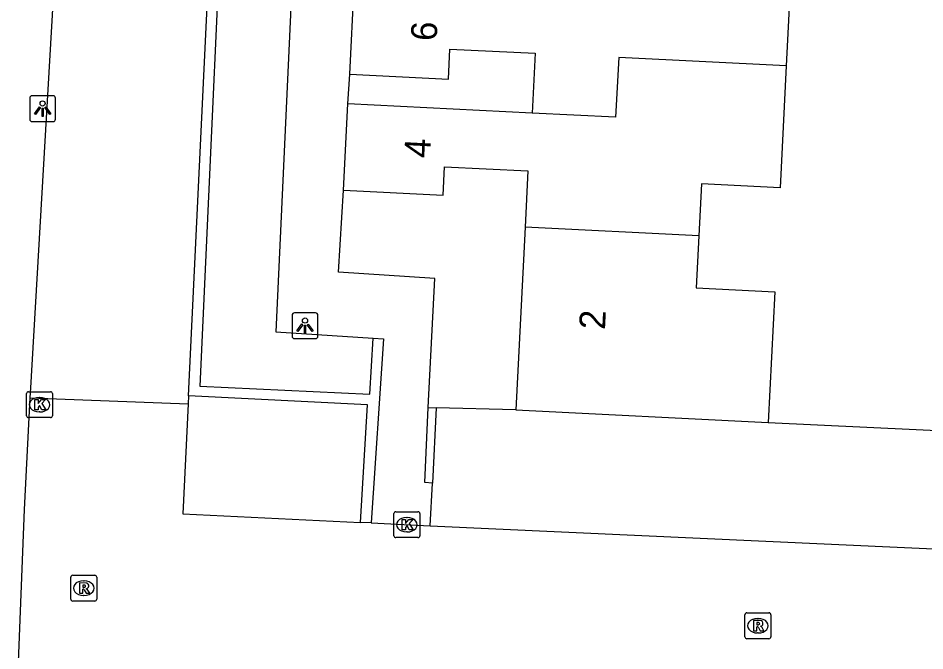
# Model space of a CAD drawing. Extents: x 162990 to 165007, y 383433 to 384336.
# Drawn here: x 164618.63 to 164653.64, y 383750.25 to 383774.68 of the extents above; entities that cross this region are included whole.
import ezdxf

# ---------------------------------------------------------------- set-up
doc = ezdxf.new("R2010")
doc.units = 0
for name, color, linetype in [('IMGEO_Kolk', 7, 'Continuous'), ('IMGEO_Lichtpunt', 7, 'Continuous'), ('IMGEO_Muur', 7, 'Continuous'), ('IMGEO_Pand', 7, 'Continuous'), ('IMGEO_Pand_nummerreeks', 7, 'Continuous'), ('IMGEO_Parkeervlak_open', 7, 'Continuous'), ('IMGEO_Rijbaan_lokaal_open', 7, 'Continuous'), ('IMGEO_Rioolput', 7, 'Continuous'), ('IMGEO_Voetpad_open', 7, 'Continuous')]:
    doc.layers.add(name, color=color, linetype=linetype)

msp = doc.modelspace()

# ---------------------------------------------------------------- linework, layer by layer
at = {"layer": 'IMGEO_Kolk'}
for p, q in [((164618.953, 383759.332), (164618.953, 383760.184)), ((164619.028, 383760.258), (164619.88, 383760.258)), ((164619.954, 383760.184), (164619.954, 383759.332)), ((164619.441, 383760.038), (164619.466, 383760.038)), ((164619.464, 383759.478), (164619.439, 383759.478)), ((164619.88, 383759.258), (164619.028, 383759.258)), ((164633.14, 383754.699), (164633.14, 383755.551)), ((164633.215, 383755.625), (164634.067, 383755.625)), ((164634.141, 383755.551), (164634.141, 383754.699)), ((164633.628, 383755.405), (164633.653, 383755.405)), ((164633.651, 383754.845), (164633.626, 383754.845)), ((164634.067, 383754.625), (164633.215, 383754.625))]:
    msp.add_line(p, q, dxfattribs=at)
for points in [[(164618.953, 383759.332), (164618.953, 383760.184)], [(164619.028, 383760.258), (164619.88, 383760.258)], [(164619.954, 383760.184), (164619.954, 383759.332)], [(164619.274, 383759.958), (164619.397, 383759.958), (164619.397, 383759.807), (164619.527, 383759.958), (164619.691, 383759.958), (164619.545, 383759.807), (164619.698, 383759.558), (164619.546, 383759.558), (164619.461, 383759.722), (164619.397, 383759.655), (164619.397, 383759.558), (164619.274, 383759.558), (164619.274, 383759.958)], [(164619.88, 383759.258), (164619.028, 383759.258)], [(164633.14, 383754.699), (164633.14, 383755.551)], [(164633.215, 383755.625), (164634.067, 383755.625)], [(164634.141, 383755.551), (164634.141, 383754.699)], [(164633.461, 383755.325), (164633.584, 383755.325), (164633.584, 383755.174), (164633.714, 383755.325), (164633.878, 383755.325), (164633.732, 383755.174), (164633.885, 383754.925), (164633.733, 383754.925), (164633.648, 383755.089), (164633.584, 383755.022), (164633.584, 383754.925), (164633.461, 383754.925), (164633.461, 383755.325)], [(164634.067, 383754.625), (164633.215, 383754.625)]]:
    msp.add_lwpolyline(points, dxfattribs=at)
for centre, start, end in [((164619.03, 383760.182), 91.552, 178.448), ((164619.03, 383760.182), 91.552, 178.448), ((164619.878, 383760.182), 1.552, 88.448), ((164619.878, 383760.182), 1.552, 88.448), ((164619.03, 383759.334), 181.552, 268.448), ((164619.03, 383759.334), 181.552, 268.448), ((164619.878, 383759.334), 271.552, 358.448), ((164619.878, 383759.334), 271.552, 358.448), ((164633.217, 383755.549), 91.552, 178.448), ((164633.217, 383755.549), 91.552, 178.448), ((164634.065, 383755.549), 1.552, 88.448), ((164634.065, 383755.549), 1.552, 88.448), ((164633.217, 383754.701), 181.552, 268.448), ((164633.217, 383754.701), 181.552, 268.448), ((164634.065, 383754.701), 271.552, 358.448), ((164634.065, 383754.701), 271.552, 358.448)]:
    msp.add_arc(centre, 0.0765, start, end, dxfattribs=at)
for centre, major_axis, ratio, start_param, end_param in [((164619.44, 383759.758), (-0.387, 0.002), 0.722429, 4.712389, 7.853982), ((164619.465, 383759.758), (-0.39, 0.002), 0.717154, 1.570796, 4.712389), ((164633.627, 383755.125), (-0.387, 0.002), 0.722429, 4.712389, 7.853982), ((164633.652, 383755.125), (-0.39, 0.002), 0.717154, 1.570796, 4.712389)]:
    msp.add_ellipse(centre, major_axis=major_axis, ratio=ratio, start_param=start_param, end_param=end_param, dxfattribs=at)
at = {"layer": 'IMGEO_Lichtpunt'}
for p, q in [((164619.978, 383771.685), (164619.17, 383771.685)), ((164619.978, 383771.685), (164619.17, 383771.685)), ((164619.076, 383771.59), (164619.076, 383770.783)), ((164619.076, 383771.59), (164619.076, 383770.783)), ((164620.072, 383770.783), (164620.072, 383771.59)), ((164620.072, 383770.783), (164620.072, 383771.59)), ((164619.17, 383770.689), (164619.978, 383770.689)), ((164619.17, 383770.689), (164619.978, 383770.689)), ((164630.11, 383763.304), (164629.302, 383763.304)), ((164630.11, 383763.304), (164629.302, 383763.304)), ((164629.208, 383763.209), (164629.208, 383762.402)), ((164629.208, 383763.209), (164629.208, 383762.402)), ((164630.204, 383762.402), (164630.204, 383763.209)), ((164630.204, 383762.402), (164630.204, 383763.209)), ((164629.302, 383762.308), (164630.11, 383762.308)), ((164629.302, 383762.308), (164630.11, 383762.308))]:
    msp.add_line(p, q, dxfattribs=at)
for points in [[(164619.45, 383771.254), (164619.489, 383771.226), (164619.301, 383770.964), (164619.263, 383770.991), (164619.45, 383771.254)], [(164619.552, 383771.206), (164619.599, 383771.206), (164619.599, 383770.884), (164619.552, 383770.884), (164619.552, 383771.206)], [(164619.662, 383771.226), (164619.7, 383771.253), (164619.887, 383770.991), (164619.848, 383770.963), (164619.662, 383771.226)], [(164629.582, 383762.873), (164629.621, 383762.845), (164629.433, 383762.583), (164629.395, 383762.61), (164629.582, 383762.873)], [(164629.684, 383762.825), (164629.731, 383762.825), (164629.731, 383762.503), (164629.684, 383762.503), (164629.684, 383762.825)], [(164629.794, 383762.845), (164629.832, 383762.872), (164630.019, 383762.61), (164629.98, 383762.582), (164629.794, 383762.845)]]:
    msp.add_lwpolyline(points, dxfattribs=at)
for centre in [(164619.575, 383771.388), (164629.707, 383763.007)]:
    msp.add_circle(centre, 0.0994, dxfattribs=at)
for centre, start, end in [((164619.17, 383771.59), 90, 180), ((164619.17, 383771.59), 90, 180), ((164619.978, 383771.59), 0, 90), ((164619.978, 383771.59), 0, 90), ((164619.17, 383770.783), 180, 270), ((164619.17, 383770.783), 180, 270), ((164619.978, 383770.783), 270, 0), ((164619.978, 383770.783), 270, 360), ((164629.302, 383763.209), 90, 180), ((164629.302, 383763.209), 90, 180), ((164630.11, 383763.209), 0, 90), ((164630.11, 383763.209), 0, 90), ((164629.302, 383762.402), 180, 270), ((164629.302, 383762.402), 180, 270), ((164630.11, 383762.402), 270, 0), ((164630.11, 383762.402), 270, 360)]:
    msp.add_arc(centre, 0.0946, start, end, dxfattribs=at)
at = {"layer": 'IMGEO_Muur'}
for points in [[(164625.213, 383760.094), (164626.418, 383785.346)], [(164629.605, 383784.846), (164626.762, 383784.983), (164625.645, 383760.478), (164632.206, 383760.165), (164632.335, 383762.326)], [(164632.335, 383762.326), (164632.735, 383762.3), (164632.26, 383755.19)], [(164631.844, 383755.211), (164632.119, 383759.752), (164625.213, 383760.094)], [(164634.628, 383756.734), (164634.334, 383756.75), (164634.467, 383759.643)], [(164634.467, 383759.643), (164634.775, 383759.635)], [(164634.775, 383759.635), (164634.628, 383756.734)], [(164632.26, 383755.19), (164631.844, 383755.211)]]:
    msp.add_lwpolyline(points, dxfattribs=at)
at = {"layer": 'IMGEO_Pand'}
for points in [[(164648.514, 383777.374), (164648.286, 383772.839)], [(164631.439, 383772.516), (164631.61, 383775.929)], [(164631.439, 383772.516), (164635.245, 383772.325), (164635.303, 383773.489), (164638.597, 383773.324), (164638.481, 383771.017)], [(164648.286, 383772.839), (164641.816, 383773.163), (164641.7, 383770.852), (164638.481, 383771.017)], [(164648.286, 383772.839), (164648.05, 383768.128), (164645.011, 383768.281), (164644.91, 383766.272)], [(164631.188, 383768.037), (164631.355, 383771.374)], [(164638.481, 383771.017), (164631.355, 383771.374)], [(164631.188, 383768.037), (164635.035, 383767.844), (164635.09, 383768.942), (164638.312, 383768.78), (164638.203, 383766.606)], [(164638.203, 383766.606), (164637.849, 383759.558)], [(164644.91, 383766.272), (164638.203, 383766.606)], [(164644.91, 383766.272), (164644.809, 383764.264), (164647.845, 383764.112), (164647.591, 383759.069)], [(164637.849, 383759.558), (164647.591, 383759.069)]]:
    msp.add_lwpolyline(points, dxfattribs=at)
at = {"layer": 'IMGEO_Parkeervlak_open'}
for points in [[(164637.849, 383759.558), (164634.775, 383759.635)], [(164647.591, 383759.069), (164655.203, 383758.709)]]:
    msp.add_lwpolyline(points, dxfattribs=at)
at = {"layer": 'IMGEO_Rijbaan_lokaal_open'}
for points in [[(164619.097, 383760.027), (164619.116, 383760.405), (164620.53, 383784.785), (164620.533, 383784.858)], [(164625.213, 383760.094), (164625.198, 383759.796)], [(164618.63, 383749.5), (164618.875, 383755.709), (164619.097, 383760.027)], [(164619.097, 383760.027), (164625.198, 383759.796)], [(164625.198, 383759.796), (164624.988, 383755.55), (164631.844, 383755.211)], [(164632.26, 383755.19), (164634.533, 383755.086)], [(164634.533, 383755.086), (164655.393, 383754.131)]]:
    msp.add_lwpolyline(points, dxfattribs=at)
at = {"layer": 'IMGEO_Rioolput'}
for p, q in [((164620.662, 383752.249), (164620.662, 383753.101)), ((164620.737, 383753.175), (164621.589, 383753.175)), ((164621.663, 383753.101), (164621.663, 383752.249)), ((164621.15, 383752.955), (164621.175, 383752.955)), ((164621.173, 383752.395), (164621.148, 383752.395)), ((164621.589, 383752.175), (164620.737, 383752.175)), ((164646.766, 383751.724), (164647.618, 383751.724)), ((164646.691, 383750.798), (164646.691, 383751.65)), ((164647.179, 383751.504), (164647.204, 383751.504)), ((164647.692, 383751.65), (164647.692, 383750.798)), ((164647.618, 383750.724), (164646.766, 383750.724)), ((164647.202, 383750.944), (164647.177, 383750.944))]:
    msp.add_line(p, q, dxfattribs=at)
for points in [[(164620.662, 383752.249), (164620.662, 383753.101)], [(164620.737, 383753.175), (164621.589, 383753.175)], [(164621.663, 383753.101), (164621.663, 383752.249)], [(164621.251, 383752.873), (164620.999, 383752.875), (164620.999, 383752.475)], [(164621.177, 383752.794), (164621.123, 383752.794), (164621.123, 383752.713)], [(164620.999, 383752.475), (164621.123, 383752.475), (164621.123, 383752.637), (164621.134, 383752.637)], [(164621.123, 383752.713), (164621.175, 383752.713)], [(164621.181, 383752.608), (164621.252, 383752.475), (164621.392, 383752.475), (164621.327, 383752.601)], [(164621.589, 383752.175), (164620.737, 383752.175)], [(164646.766, 383751.724), (164647.618, 383751.724)], [(164646.691, 383750.798), (164646.691, 383751.65)], [(164647.28, 383751.422), (164647.028, 383751.424), (164647.028, 383751.024)], [(164647.206, 383751.343), (164647.152, 383751.343), (164647.152, 383751.262)], [(164647.692, 383751.65), (164647.692, 383750.798)], [(164647.028, 383751.024), (164647.152, 383751.024), (164647.152, 383751.186), (164647.163, 383751.186)], [(164647.152, 383751.262), (164647.204, 383751.262)], [(164647.21, 383751.157), (164647.281, 383751.024), (164647.421, 383751.024), (164647.356, 383751.15)], [(164647.618, 383750.724), (164646.766, 383750.724)]]:
    msp.add_lwpolyline(points, dxfattribs=at)
for centre, radius, start, end in [((164620.739, 383753.099), 0.0765, 91.552, 178.448), ((164620.739, 383753.099), 0.0765, 91.552, 178.448), ((164621.587, 383753.099), 0.0765, 1.552, 88.448), ((164621.587, 383753.099), 0.0765, 1.552, 88.448), ((164621.183, 383752.698), 0.0964, 77.0061, 93.1865), ((164621.197, 383752.755), 0.0378, 276.6634, 79.6772), ((164621.25, 383752.763), 0.109, 350.3612, 89.416), ((164621.248, 383752.763), 0.112, 277.5842, 350.9817), ((164621.133, 383752.584), 0.0533, 26.0293, 88.6989), ((164621.159, 383752.902), 0.19, 274.7715, 282.9687), ((164621.232, 383752.548), 0.108, 29.5134, 73.7905), ((164620.739, 383752.251), 0.0765, 181.552, 268.448), ((164620.739, 383752.251), 0.0765, 181.552, 268.448), ((164621.587, 383752.251), 0.0765, 271.552, 358.448), ((164621.587, 383752.251), 0.0765, 271.552, 358.448), ((164646.768, 383751.648), 0.0765, 91.552, 178.448), ((164646.768, 383751.648), 0.0765, 91.552, 178.448), ((164647.616, 383751.648), 0.0765, 1.552, 88.448), ((164647.616, 383751.648), 0.0765, 1.552, 88.448), ((164647.212, 383751.247), 0.0964, 77.0061, 93.1865), ((164647.226, 383751.304), 0.0378, 276.6634, 79.6772), ((164647.279, 383751.312), 0.109, 350.3612, 89.416), ((164647.162, 383751.133), 0.0533, 26.0293, 88.6989), ((164647.188, 383751.451), 0.19, 274.7715, 282.9687), ((164647.277, 383751.312), 0.112, 277.5842, 350.9817), ((164647.261, 383751.097), 0.108, 29.5134, 73.7905), ((164646.768, 383750.8), 0.0765, 181.552, 268.448), ((164646.768, 383750.8), 0.0765, 181.552, 268.448), ((164647.616, 383750.8), 0.0765, 271.552, 358.448), ((164647.616, 383750.8), 0.0765, 271.552, 358.448)]:
    msp.add_arc(centre, radius, start, end, dxfattribs=at)
for centre, major_axis, ratio, start_param, end_param in [((164621.149, 383752.675), (-0.387, 0.002), 0.722429, 4.712389, 7.853982), ((164621.174, 383752.675), (-0.39, 0.002), 0.717154, 1.570796, 4.712389), ((164647.178, 383751.224), (-0.387, 0.002), 0.722429, 4.712389, 7.853982), ((164647.203, 383751.224), (-0.39, 0.002), 0.717154, 1.570796, 4.712389)]:
    msp.add_ellipse(centre, major_axis=major_axis, ratio=ratio, start_param=start_param, end_param=end_param, dxfattribs=at)
at = {"layer": 'IMGEO_Voetpad_open'}
for points in [[(164629.605, 383784.846), (164628.579, 383762.575), (164632.335, 383762.326)], [(164631.355, 383771.374), (164631.439, 383772.516)], [(164634.467, 383759.643), (164634.72, 383764.631), (164630.998, 383764.869), (164631.188, 383768.037)], [(164634.533, 383755.086), (164634.628, 383756.734)]]:
    msp.add_lwpolyline(points, dxfattribs=at)

# ---------------------------------------------------------------- texts
at = {"layer": 'IMGEO_Pand_nummerreeks'}
for s, rotation, p in [('6', 87.1317, (164634.786, 383773.783)), ('4', 87.135, (164634.533, 383769.267)), ('2', 87.1246, (164641.287, 383762.641))]:
    msp.add_text(s, height=1, rotation=rotation, dxfattribs=at).set_placement(p)

doc.saveas('drawing.dxf')
